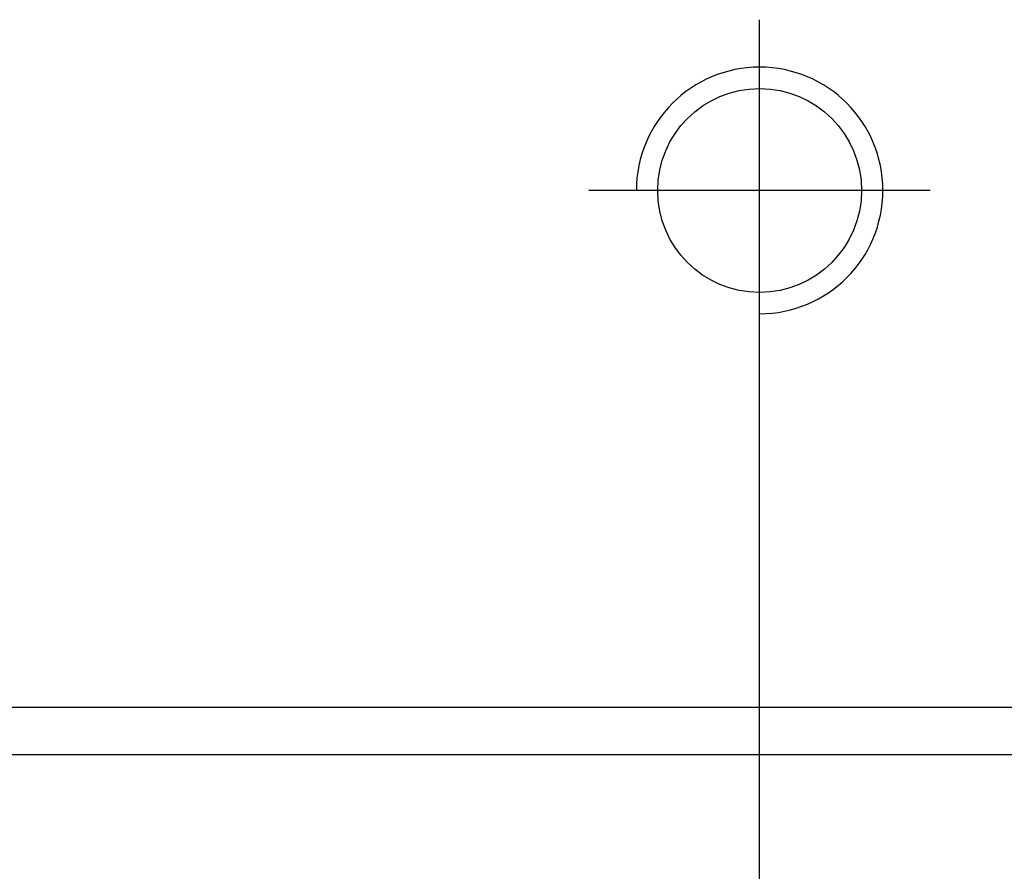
# Model space of a CAD drawing. Header units: millimetres. Extents: x -1108 to 3135, y -1596 to 860.
# Tile 330 of 649: x 940.14 to 950.52, y -1571.53 to -1562.55. Entities that reach past the tile are written whole.
import ezdxf

# ---------------------------------------------------------------- set-up
doc = ezdxf.new("R2010")
doc.units = ezdxf.units.MM
doc.layers.get('0').update_dxf_attribs({"linetype": 'CONTINUOUS'})

msp = doc.modelspace()

# ---------------------------------------------------------------- linework, layer by layer
at = {"ltscale": 0.2}
for p, q in [((947.939, -1566.149), (947.939, -1562.549)), ((947.939, -1589.761), (947.939, -1564.011)), ((949.739, -1564.349), (946.139, -1564.349))]:
    msp.add_line(p, q, dxfattribs=at)
at = {"linetype": 'Continuous'}
msp.add_line((1136.427, -1569.799), (877.939, -1569.799), dxfattribs=at)
msp.add_circle((947.939, -1564.349), 1.075, dxfattribs=at)
msp.add_arc((947.939, -1564.349), 1.3, 270, 180)
msp.add_open_spline([(1136.307, -1570.299), (877.939, -1570.299)], degree=1, dxfattribs=at)

doc.saveas('drawing.dxf')
